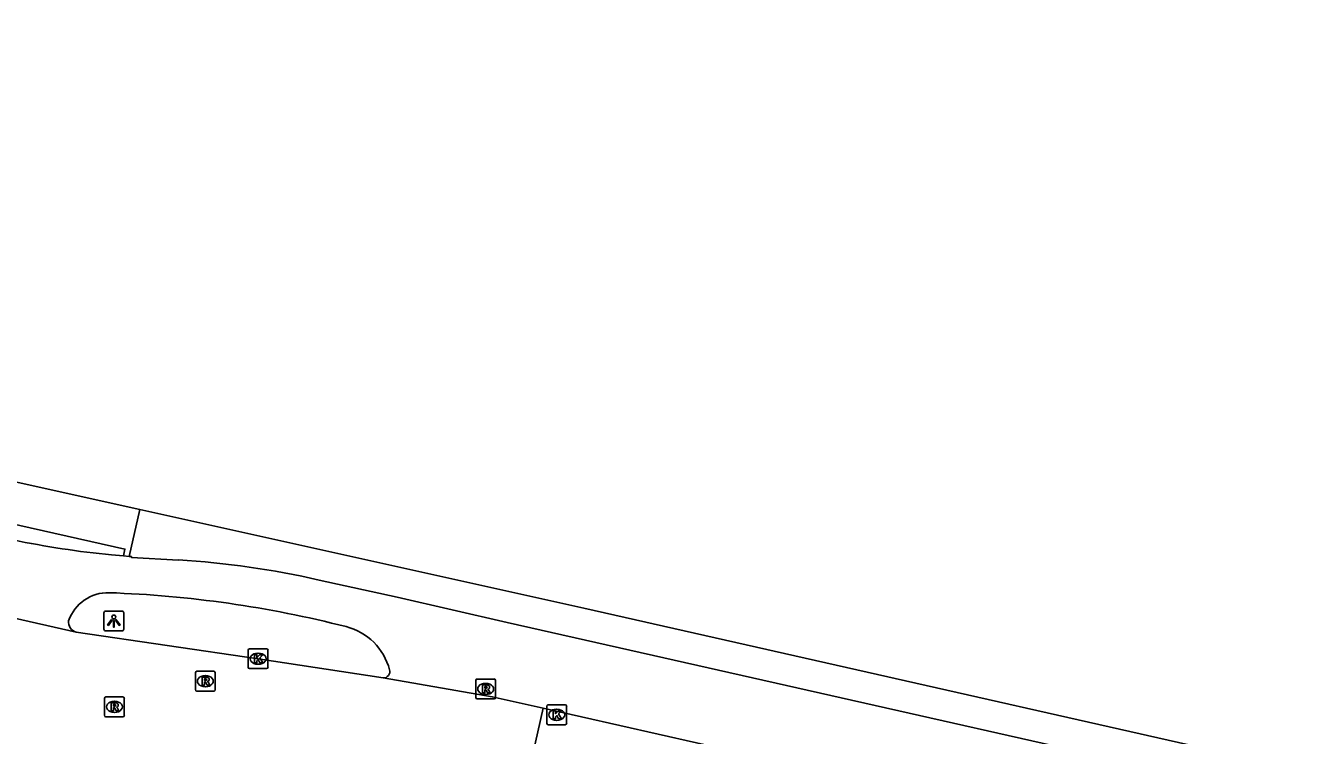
# Model space of a CAD drawing. Extents: x 161771 to 163125, y 382479 to 383177.
# Drawn here: x 162244.3 to 162308.4, y 383050.5 to 383086.3 of the extents above; entities that cross this region are included whole.
import ezdxf

# ---------------------------------------------------------------- set-up
doc = ezdxf.new("R2010")
doc.units = 0
for name, color, linetype in [('IMGEO_Fietspad_gesloten', 7, 'Continuous'), ('IMGEO_Kolk', 7, 'Continuous'), ('IMGEO_Lichtpunt', 7, 'Continuous'), ('IMGEO_Rijbaan_lokaal_gesloten', 7, 'Continuous'), ('IMGEO_Rijbaan_lokaal_open', 7, 'Continuous'), ('IMGEO_Rioolput', 7, 'Continuous'), ('IMGEO_Voetpad_open', 7, 'Continuous')]:
    doc.layers.add(name, color=color, linetype=linetype)

msp = doc.modelspace()

# ---------------------------------------------------------------- linework, layer by layer
at = {"layer": 'IMGEO_Fietspad_gesloten'}
for points in [[(162249.267, 383059.561), (162248.669, 383059.615)], [(162249.56, 383059.535), (162249.267, 383059.561)], [(162252.032, 383059.354), (162249.664, 383059.487), (162249.668, 383059.525), (162249.56, 383059.535)], [(162315.791, 383045.55), (162268.595, 383056.213), (162263.052, 383057.484), (162259.124, 383058.343)]]:
    msp.add_lwpolyline(points, dxfattribs=at)
for centre, radius, start, end in [((162252.874, 383104.047), 44.631, 258.14781, 264.59421), ((162249.512, 383016.298), 43.13, 77.12308, 86.65065), ((162248.491, 383055.604), 2.103, 88.65854, 160.77568), ((162246.584, 383001.459), 56.281, 75.70753, 88.00808), ((162247.023, 383056.218), 0.524, 171.41347, 255.4225), ((162259.719, 383053.042), 3.052, 14.84342, 75.60287), ((162262.356, 383053.737), 0.325, 267.87384, 15.45549)]:
    msp.add_arc(centre, radius, start, end, dxfattribs=at)
at = {"layer": 'IMGEO_Kolk'}
for p, q in [((162255.545, 383053.954), (162255.545, 383054.806)), ((162255.62, 383054.88), (162256.472, 383054.88)), ((162256.033, 383054.66), (162256.058, 383054.66)), ((162256.546, 383054.806), (162256.546, 383053.954)), ((162256.472, 383053.88), (162255.62, 383053.88)), ((162256.056, 383054.1), (162256.031, 383054.1)), ((162270.588, 383051.128), (162270.588, 383051.98)), ((162270.663, 383052.054), (162271.515, 383052.054)), ((162271.589, 383051.98), (162271.589, 383051.128)), ((162271.076, 383051.834), (162271.101, 383051.834)), ((162271.515, 383051.054), (162270.663, 383051.054)), ((162271.099, 383051.274), (162271.074, 383051.274))]:
    msp.add_line(p, q, dxfattribs=at)
for points in [[(162255.545, 383053.954), (162255.545, 383054.806)], [(162255.62, 383054.88), (162256.472, 383054.88)], [(162255.866, 383054.58), (162255.989, 383054.58), (162255.989, 383054.429), (162256.119, 383054.58), (162256.283, 383054.58), (162256.137, 383054.429), (162256.29, 383054.18), (162256.138, 383054.18), (162256.053, 383054.344), (162255.989, 383054.277), (162255.989, 383054.18), (162255.866, 383054.18), (162255.866, 383054.58)], [(162256.546, 383054.806), (162256.546, 383053.954)], [(162256.472, 383053.88), (162255.62, 383053.88)], [(162270.588, 383051.128), (162270.588, 383051.98)], [(162270.663, 383052.054), (162271.515, 383052.054)], [(162271.589, 383051.98), (162271.589, 383051.128)], [(162270.909, 383051.754), (162271.032, 383051.754), (162271.032, 383051.603), (162271.162, 383051.754), (162271.326, 383051.754), (162271.18, 383051.603), (162271.333, 383051.354), (162271.181, 383051.354), (162271.096, 383051.518), (162271.032, 383051.451), (162271.032, 383051.354), (162270.909, 383051.354), (162270.909, 383051.754)], [(162271.515, 383051.054), (162270.663, 383051.054)]]:
    msp.add_lwpolyline(points, dxfattribs=at)
for centre, start, end in [((162255.622, 383054.804), 91.55205, 178.44795), ((162255.622, 383054.804), 91.55205, 178.44795), ((162256.47, 383054.804), 1.55205, 88.44795), ((162256.47, 383054.804), 1.55205, 88.44795), ((162255.622, 383053.956), 181.55205, 268.44795), ((162255.622, 383053.956), 181.55205, 268.44795), ((162256.47, 383053.956), 271.55205, 358.44795), ((162256.47, 383053.956), 271.55205, 358.44795), ((162270.665, 383051.978), 91.55205, 178.44795), ((162270.665, 383051.978), 91.55205, 178.44795), ((162271.513, 383051.978), 1.55205, 88.44795), ((162271.513, 383051.978), 1.55205, 88.44795), ((162270.665, 383051.13), 181.55205, 268.44795), ((162270.665, 383051.13), 181.55205, 268.44795), ((162271.513, 383051.13), 271.55205, 358.44795), ((162271.513, 383051.13), 271.55205, 358.44795)]:
    msp.add_arc(centre, 0.0765, start, end, dxfattribs=at)
for centre, major_axis, ratio, start_param, end_param in [((162256.032, 383054.38), (-0.387, 0.002), 0.722429, 4.712389, 7.853982), ((162256.057, 383054.38), (-0.39, 0.002), 0.717154, 1.570796, 4.712389), ((162271.075, 383051.554), (-0.387, 0.002), 0.722429, 4.712389, 7.853982), ((162271.1, 383051.554), (-0.39, 0.002), 0.717154, 1.570796, 4.712389)]:
    msp.add_ellipse(centre, major_axis=major_axis, ratio=ratio, start_param=start_param, end_param=end_param, dxfattribs=at)
at = {"layer": 'IMGEO_Lichtpunt'}
for p, q in [((162248.283, 383056.684), (162248.283, 383055.877)), ((162248.283, 383056.684), (162248.283, 383055.877)), ((162249.185, 383056.779), (162248.377, 383056.779)), ((162249.185, 383056.779), (162248.377, 383056.779)), ((162249.279, 383055.877), (162249.279, 383056.684)), ((162249.279, 383055.877), (162249.279, 383056.684)), ((162248.377, 383055.783), (162249.185, 383055.783)), ((162248.377, 383055.783), (162249.185, 383055.783))]:
    msp.add_line(p, q, dxfattribs=at)
for points in [[(162248.657, 383056.348), (162248.696, 383056.32), (162248.508, 383056.058), (162248.47, 383056.085), (162248.657, 383056.348)], [(162248.759, 383056.3), (162248.806, 383056.3), (162248.806, 383055.978), (162248.759, 383055.978), (162248.759, 383056.3)], [(162248.869, 383056.32), (162248.907, 383056.347), (162249.094, 383056.085), (162249.055, 383056.057), (162248.869, 383056.32)]]:
    msp.add_lwpolyline(points, dxfattribs=at)
msp.add_circle((162248.782, 383056.482), 0.0994, dxfattribs=at)
for centre, start, end in [((162248.377, 383056.684), 90, 180), ((162248.377, 383056.684), 90, 180), ((162249.185, 383056.684), 0, 90), ((162249.185, 383056.684), 0, 90), ((162248.377, 383055.877), 180, 270), ((162248.377, 383055.877), 180, 270), ((162249.185, 383055.877), 270, 0), ((162249.185, 383055.877), 270, 360)]:
    msp.add_arc(centre, 0.0946, start, end, dxfattribs=at)
at = {"layer": 'IMGEO_Rijbaan_lokaal_gesloten'}
for points in [[(162270.405, 383051.883), (162269.608, 383048.319)], [(162270.405, 383051.883), (162283.923, 383048.832), (162329.67, 383038.487), (162387.404, 383025.398)]]:
    msp.add_lwpolyline(points, dxfattribs=at)
at = {"layer": 'IMGEO_Rijbaan_lokaal_open'}
for points in [[(162243.404, 383056.499), (162246.891, 383055.711)], [(162246.891, 383055.711), (162256.046, 383054.38), (162262.344, 383053.413)], [(162262.344, 383053.413), (162267.844, 383052.465), (162270.405, 383051.883)]]:
    msp.add_lwpolyline(points, dxfattribs=at)
at = {"layer": 'IMGEO_Rioolput'}
for p, q in [((162252.889, 383052.822), (162252.889, 383053.674)), ((162252.964, 383053.748), (162253.816, 383053.748)), ((162253.377, 383053.528), (162253.402, 383053.528)), ((162253.89, 383053.674), (162253.89, 383052.822)), ((162267.009, 383052.432), (162267.009, 383053.284)), ((162267.084, 383053.358), (162267.936, 383053.358)), ((162268.01, 383053.284), (162268.01, 383052.432)), ((162253.816, 383052.748), (162252.964, 383052.748)), ((162253.4, 383052.968), (162253.375, 383052.968)), ((162267.497, 383053.138), (162267.522, 383053.138)), ((162248.309, 383051.529), (162248.309, 383052.381)), ((162248.384, 383052.455), (162249.236, 383052.455)), ((162248.797, 383052.235), (162248.822, 383052.235)), ((162249.31, 383052.381), (162249.31, 383051.529)), ((162267.936, 383052.358), (162267.084, 383052.358)), ((162267.52, 383052.578), (162267.495, 383052.578)), ((162249.236, 383051.455), (162248.384, 383051.455)), ((162248.82, 383051.675), (162248.795, 383051.675))]:
    msp.add_line(p, q, dxfattribs=at)
for points in [[(162252.889, 383052.822), (162252.889, 383053.674)], [(162252.964, 383053.748), (162253.816, 383053.748)], [(162253.478, 383053.446), (162253.226, 383053.448), (162253.226, 383053.048)], [(162253.404, 383053.367), (162253.35, 383053.367), (162253.35, 383053.286)], [(162253.35, 383053.286), (162253.402, 383053.286)], [(162253.89, 383053.674), (162253.89, 383052.822)], [(162267.009, 383052.432), (162267.009, 383053.284)], [(162267.084, 383053.358), (162267.936, 383053.358)], [(162268.01, 383053.284), (162268.01, 383052.432)], [(162253.816, 383052.748), (162252.964, 383052.748)], [(162253.226, 383053.048), (162253.35, 383053.048), (162253.35, 383053.21), (162253.361, 383053.21)], [(162253.408, 383053.181), (162253.479, 383053.048), (162253.619, 383053.048), (162253.554, 383053.174)], [(162267.598, 383053.056), (162267.346, 383053.058), (162267.346, 383052.658)], [(162267.346, 383052.658), (162267.47, 383052.658), (162267.47, 383052.82), (162267.481, 383052.82)], [(162267.524, 383052.977), (162267.47, 383052.977), (162267.47, 383052.896)], [(162267.47, 383052.896), (162267.522, 383052.896)], [(162267.528, 383052.791), (162267.599, 383052.658), (162267.739, 383052.658), (162267.674, 383052.784)], [(162248.309, 383051.529), (162248.309, 383052.381)], [(162248.384, 383052.455), (162249.236, 383052.455)], [(162248.898, 383052.153), (162248.646, 383052.155), (162248.646, 383051.755)], [(162248.824, 383052.074), (162248.77, 383052.074), (162248.77, 383051.993)], [(162248.77, 383051.993), (162248.822, 383051.993)], [(162249.31, 383052.381), (162249.31, 383051.529)], [(162267.936, 383052.358), (162267.084, 383052.358)], [(162249.236, 383051.455), (162248.384, 383051.455)], [(162248.646, 383051.755), (162248.77, 383051.755), (162248.77, 383051.917), (162248.781, 383051.917)], [(162248.828, 383051.888), (162248.899, 383051.755), (162249.039, 383051.755), (162248.974, 383051.881)]]:
    msp.add_lwpolyline(points, dxfattribs=at)
for centre, radius, start, end in [((162252.966, 383053.672), 0.0765, 91.55205, 178.44795), ((162252.966, 383053.672), 0.0765, 91.55205, 178.44795), ((162253.386, 383053.475), 0.19, 274.7715, 282.96867), ((162253.41, 383053.271), 0.0964, 77.00612, 93.18647), ((162253.424, 383053.328), 0.0378, 276.66336, 79.67722), ((162253.477, 383053.336), 0.109, 350.36119, 89.41601), ((162253.475, 383053.336), 0.112, 277.58423, 350.98172), ((162253.814, 383053.672), 0.0765, 1.55205, 88.44795), ((162253.814, 383053.672), 0.0765, 1.55205, 88.44795), ((162267.086, 383053.282), 0.0765, 91.55205, 178.44795), ((162267.086, 383053.282), 0.0765, 91.55205, 178.44795), ((162267.934, 383053.282), 0.0765, 1.55205, 88.44795), ((162267.934, 383053.282), 0.0765, 1.55205, 88.44795), ((162252.966, 383052.824), 0.0765, 181.55205, 268.44795), ((162252.966, 383052.824), 0.0765, 181.55205, 268.44795), ((162253.36, 383053.157), 0.0533, 26.02933, 88.69889), ((162253.459, 383053.121), 0.108, 29.51342, 73.79051), ((162253.814, 383052.824), 0.0765, 271.55205, 358.44795), ((162253.814, 383052.824), 0.0765, 271.55205, 358.44795), ((162267.48, 383052.767), 0.0533, 26.02933, 88.69889), ((162267.506, 383053.085), 0.19, 274.7715, 282.96867), ((162267.53, 383052.881), 0.0964, 77.00612, 93.18647), ((162267.544, 383052.938), 0.0378, 276.66336, 79.67722), ((162267.597, 383052.946), 0.109, 350.36119, 89.41601), ((162267.595, 383052.946), 0.112, 277.58423, 350.98172), ((162267.579, 383052.731), 0.108, 29.51342, 73.79051), ((162248.386, 383052.379), 0.0765, 91.55205, 178.44795), ((162248.386, 383052.379), 0.0765, 91.55205, 178.44795), ((162248.806, 383052.182), 0.19, 274.7715, 282.96867), ((162248.83, 383051.978), 0.0964, 77.00612, 93.18647), ((162248.844, 383052.035), 0.0378, 276.66336, 79.67722), ((162248.897, 383052.043), 0.109, 350.36119, 89.41601), ((162248.895, 383052.043), 0.112, 277.58423, 350.98172), ((162249.234, 383052.379), 0.0765, 1.55205, 88.44795), ((162249.234, 383052.379), 0.0765, 1.55205, 88.44795), ((162267.086, 383052.434), 0.0765, 181.55205, 268.44795), ((162267.086, 383052.434), 0.0765, 181.55205, 268.44795), ((162267.934, 383052.434), 0.0765, 271.55205, 358.44795), ((162267.934, 383052.434), 0.0765, 271.55205, 358.44795), ((162248.386, 383051.531), 0.0765, 181.55205, 268.44795), ((162248.386, 383051.531), 0.0765, 181.55205, 268.44795), ((162248.78, 383051.864), 0.0533, 26.02933, 88.69889), ((162248.879, 383051.828), 0.108, 29.51342, 73.79051), ((162249.234, 383051.531), 0.0765, 271.55205, 358.44795), ((162249.234, 383051.531), 0.0765, 271.55205, 358.44795)]:
    msp.add_arc(centre, radius, start, end, dxfattribs=at)
for centre, major_axis, ratio, start_param, end_param in [((162253.376, 383053.248), (-0.387, 0.002), 0.722429, 4.712389, 7.853982), ((162253.401, 383053.248), (-0.39, 0.002), 0.717154, 1.570796, 4.712389), ((162267.496, 383052.858), (-0.387, 0.002), 0.722429, 4.712389, 7.853982), ((162267.521, 383052.858), (-0.39, 0.002), 0.717154, 1.570796, 4.712389), ((162248.796, 383051.955), (-0.387, 0.002), 0.722429, 4.712389, 7.853982), ((162248.821, 383051.955), (-0.39, 0.002), 0.717154, 1.570796, 4.712389)]:
    msp.add_ellipse(centre, major_axis=major_axis, ratio=ratio, start_param=start_param, end_param=end_param, dxfattribs=at)
at = {"layer": 'IMGEO_Voetpad_open'}
for points in [[(162176.183, 383086.29), (162177.218, 383086.064), (162180.136, 383085.426), (162180.434, 383085.375), (162180.374, 383084.982), (162180.177, 383083.93), (162179.517, 383080.402), (162186.526, 383078.884), (162190.434, 383075.053), (162213.083, 383070.131), (162242.428, 383063.603), (162250.097, 383061.898)], [(162249.267, 383059.561), (162249.341, 383059.904), (162209.919, 383068.785), (162194.009, 383072.316), (162193.872, 383071.53)], [(162250.097, 383061.898), (162249.56, 383059.535)], [(162250.097, 383061.898), (162272.461, 383056.925), (162316.154, 383047.05)]]:
    msp.add_lwpolyline(points, dxfattribs=at)

doc.saveas('drawing.dxf')
